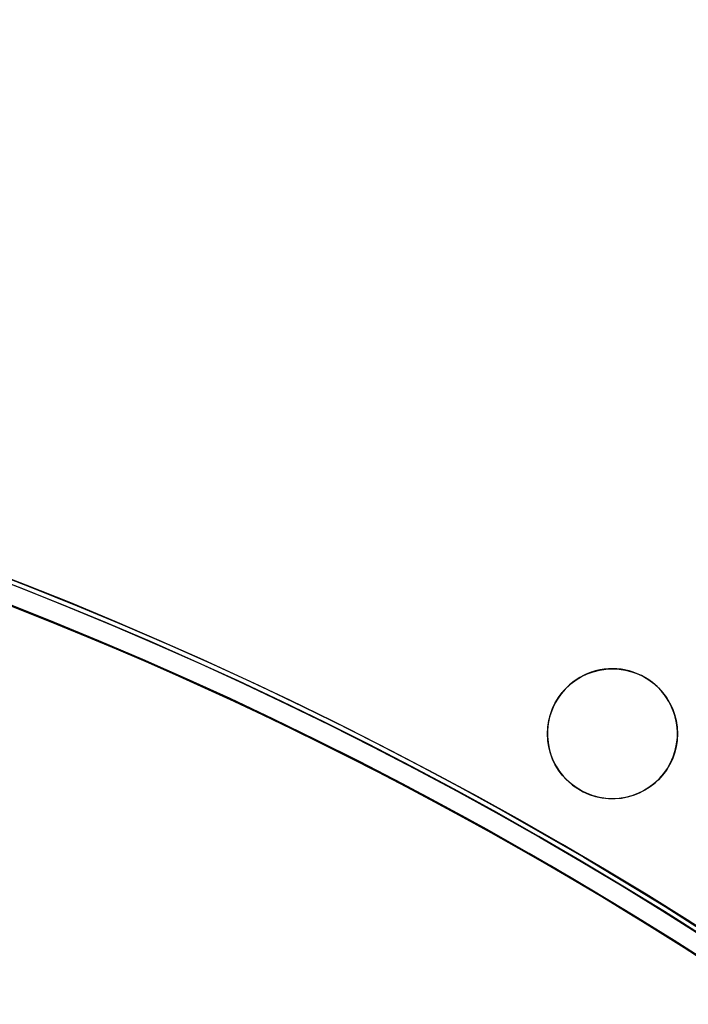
# Model space of a CAD drawing. Header units: millimetres. Extents: x -83 to 676, y -83 to 676.
# Tile 618 of 656: x 385 to 426, y 496 to 557. Entities that reach past the tile are written whole.
import ezdxf

# ---------------------------------------------------------------- set-up
doc = ezdxf.new("R2010")
doc.units = ezdxf.units.MM
doc.header["$MEASUREMENT"] = 0
doc.layers.add('IGES level 0', color=7, linetype='Continuous', true_color=0xff7878)

msp = doc.modelspace()

# ---------------------------------------------------------------- linework, layer by layer
at = {"layer": 'IGES level 0', "color": 254, "true_color": 0xcad1ee}
for p, q in [((422.5352761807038, 516.8700542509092), (422.5352761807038, 516.8700542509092, -1.19999999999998)), ((417.6362966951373, 514.0416271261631, -1.19999999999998), (417.6362966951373, 514.0416271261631)), ((417.6362966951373, 514.0416271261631), (417.6362966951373, 514.0416271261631, -1.19999999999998)), ((425.3637033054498, 511.9710747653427), (425.3637033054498, 511.9710747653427, -1.19999999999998)), ((425.3637033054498, 511.9710747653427, -1.19999999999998), (425.3637033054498, 511.9710747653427)), ((420.4647238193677, 509.1426476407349), (420.4647238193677, 509.1426476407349, -1.19999999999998))]:
    msp.add_line(p, q, dxfattribs=at)
at = {"layer": 'IGES level 0', "color": 153, "true_color": 0x5393cf}
for centre, radius in [((296.5, 296.5), 296.5), ((296.5, 296.5, -1.19999999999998), 296.5000000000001), ((296.4999999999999, 296.4999999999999), 241), ((296.5, 296.4999999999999, -1.19999999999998), 241.0000000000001), ((421.4999999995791, 513.0063509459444), 3.999999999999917), ((421.5000000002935, 513.0063509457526, -1.19999999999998), 3.999999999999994)]:
    msp.add_circle(centre, radius, dxfattribs=at)
at = {"layer": 'IGES level 0'}
for centre, radius in [((296.5, 296.5, 47), 296.5000000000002), ((296.5, 296.5), 296.5000000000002), ((296.5, 296.5, 47), 295.3000000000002), ((296.5, 296.5000000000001), 295.3000000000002)]:
    msp.add_circle(centre, radius, dxfattribs=at)
at = {"layer": 'IGES level 0', "color": 124, "true_color": 0x1aa180}
for centre, radius in [((296.5, 296.5, 47.0000000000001), 294.9999999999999), ((296.5, 296.5000000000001, 45.8000000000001), 294.9999999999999), ((296.5, 296.5, 47.0000000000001), 242.4999999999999), ((296.5, 296.5, 45.8000000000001), 242.4999999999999)]:
    msp.add_circle(centre, radius, dxfattribs=at)
at = {"layer": 'IGES level 0', "color": 31, "true_color": 0xffba87}
for centre, radius in [((296.5, 296.5000000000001), 242.2000000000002), ((296.5, 296.5000000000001, 47), 242.2000000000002), ((296.5, 296.5), 241.0000000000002), ((296.4999999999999, 296.4999999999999, 47), 241.0000000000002)]:
    msp.add_circle(centre, radius, dxfattribs=at)
at = {"layer": 'IGES level 0'}
for centre, radius, start, end in [((296.5, 296.5), 296.5000000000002, 45, 225), ((296.5, 296.5000000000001, 47), 296.5000000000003, 45.0000000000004, 225), ((296.5, 296.5, 23.5), 296.5000000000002, 45, 225), ((296.5, 296.5, 47), 295.3000000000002, 45.00000000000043, 225), ((296.5000000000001, 296.5), 295.3000000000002, 45.00000000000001, 225), ((296.5, 296.5, 23.5), 295.3000000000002, 45, 225), ((296.5, 296.5), 296.5000000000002, 225, 45), ((296.5, 296.5, 47), 296.5000000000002, 224.9999999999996, 45), ((296.5, 296.5, 23.5), 296.5000000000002, 225, 45), ((296.5, 296.5000000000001, 47), 295.3000000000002, 224.9999999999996, 44.99999999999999), ((296.5, 296.5000000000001), 295.3000000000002, 225, 44.99999999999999), ((296.5, 296.5, 23.5), 295.3000000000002, 225, 45.00000000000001)]:
    msp.add_arc(centre, radius, start, end, dxfattribs=at)
at = {"layer": 'IGES level 0', "color": 153, "true_color": 0x5393cf}
for centre, radius, start, end in [((296.4999999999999, 296.4999999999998, -1.19999999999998), 296.5000000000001, 344.9999999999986, 164.9999999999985), ((296.5, 296.5000000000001), 296.5, 344.9999999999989, 164.9999999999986), ((296.5000000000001, 296.5, -0.59999999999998), 296.5000000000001, 344.9999999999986, 164.9999999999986), ((296.4999999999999, 296.4999999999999, -1.19999999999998), 241.0000000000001, 344.9999999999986, 164.9999999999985), ((296.5, 296.4999999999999), 241.0000000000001, 344.999999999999, 164.9999999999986), ((296.5, 296.5, -0.59999999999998), 241.0000000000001, 344.9999999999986, 164.9999999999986)]:
    msp.add_arc(centre, radius, start, end, dxfattribs=at)
at = {"layer": 'IGES level 0', "color": 124, "true_color": 0x1aa180}
for centre, radius, start, end in [((296.5, 296.5, 45.8000000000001), 294.9999999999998, 344.9999999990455, 164.9999999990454), ((296.5000000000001, 296.4999999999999, 47.0000000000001), 295, 344.9999999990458, 164.9999999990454), ((296.5000000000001, 296.5, 46.4000000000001), 294.9999999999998, 344.9999999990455, 164.9999999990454), ((296.4999999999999, 296.4999999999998, 45.8000000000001), 242.4999999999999, 344.9999999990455, 164.9999999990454), ((296.5, 296.5000000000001, 47.00000000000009), 242.4999999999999, 344.9999999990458, 164.9999999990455), ((296.4999999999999, 296.5, 46.4000000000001), 242.4999999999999, 344.9999999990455, 164.9999999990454)]:
    msp.add_arc(centre, radius, start, end, dxfattribs=at)
at = {"layer": 'IGES level 0', "color": 31, "true_color": 0xffba87}
for centre, radius, start in [((296.5000000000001, 296.5000000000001), 242.2000000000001, 315), ((296.5000000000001, 296.5, 47), 242.2000000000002, 315.0000000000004), ((296.5, 296.5, 23.5), 242.2000000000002, 315), ((296.5000000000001, 296.5, 47), 241.0000000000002, 315.0000000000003), ((296.5000000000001, 296.5000000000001), 241.0000000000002, 314.9999999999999), ((296.5, 296.5, 23.5), 241.0000000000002, 315)]:
    msp.add_arc(centre, radius, start, 135, dxfattribs=at)
at = {"layer": 'IGES level 0', "color": 254, "true_color": 0xcad1ee}
for centre, radius, start, end in [((421.499999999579, 513.0063509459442), 3.999999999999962, 345.0000000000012, 164.9999999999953), ((421.5000000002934, 513.0063509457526, -1.19999999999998), 4.000000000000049, 345.0000000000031, 164.9999999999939), ((421.5000000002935, 513.006350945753, -0.5999999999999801), 4.000000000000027, 344.999999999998, 164.9999999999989), ((421.5000000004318, 513.0063509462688), 3.999999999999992, 164.9999999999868, 344.999999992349), ((421.5000000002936, 513.006350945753, -1.19999999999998), 4.000000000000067, 164.999999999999, 344.9999999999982), ((421.5000000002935, 513.006350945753, -0.5999999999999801), 3.999999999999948, 164.9999999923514, 344.9999999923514)]:
    msp.add_arc(centre, radius, start, end, dxfattribs=at)
at = {"layer": 'IGES level 0', "color": 5, "true_color": 0x1212ff, "extrusion": (0.2745804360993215, 0.9615641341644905, 0)}
for centre, start, end in [((-203.6906664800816, -88.49999999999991, 565.2168650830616), 180, 0), ((-203.6906664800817, 61.50000000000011, 565.2168650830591), 0, 180)]:
    msp.add_arc(centre, 75.00000000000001, start, end, dxfattribs=at)
at = {"layer": 'IGES level 0', "color": 5, "true_color": 0x1212ff, "extrusion": (0.2745804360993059, 0.961564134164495, -6.548361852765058e-15)}
msp.add_arc((-203.6906664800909, -88.4999999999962, 565.5168650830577), 75.00000000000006, 179.9999999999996, 1.085629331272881e-14, dxfattribs=at)
at = {"layer": 'IGES level 0', "color": 5, "true_color": 0x1212ff, "extrusion": (0.2745804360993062, 0.961564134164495, 6.710049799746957e-15)}
msp.add_arc((-203.6906664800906, 61.49999999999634, 565.5168650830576), 74.99999999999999, 3.528295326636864e-13, 180, dxfattribs=at)
at = {"layer": 'IGES level 0', "color": 5, "true_color": 0x1212ff, "extrusion": (0.2745804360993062, 0.9615641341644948, 4.44641854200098e-16)}
msp.add_arc((-203.6906664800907, 61.4999999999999, 565.5168650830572), 75.00000000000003, 359.9999999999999, 180, dxfattribs=at)
at = {"layer": 'IGES level 0', "color": 5, "true_color": 0x1212ff, "extrusion": (0.2745804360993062, 0.961564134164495, -4.850638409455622e-16)}
msp.add_arc((-203.6906664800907, -88.49999999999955, 565.516865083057), 74.99999999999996, 180, 359.9999999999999, dxfattribs=at)
at = {"layer": 'IGES level 0', "color": 5, "true_color": 0x1212ff, "extrusion": (0.2745804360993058, 0.961564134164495, 7.275957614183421e-16)}
msp.add_arc((-203.6906664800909, 61.4999999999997, 564.916865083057), 75.00000000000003, 0, 180, dxfattribs=at)
msp.add_arc((-203.6906664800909, 61.4999999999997, 564.916865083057), 75.00000000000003, 0, 180, dxfattribs=at)
at = {"layer": 'IGES level 0', "color": 5, "true_color": 0x1212ff, "extrusion": (0.2745804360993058, 0.961564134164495, -7.275957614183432e-16)}
msp.add_arc((-203.6906664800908, -88.49999999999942, 564.9168650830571), 75.00000000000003, 180, 359.9999999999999, dxfattribs=at)
msp.add_arc((-203.6906664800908, -88.49999999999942, 564.9168650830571), 75.00000000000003, 180, 359.9999999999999, dxfattribs=at)

doc.saveas('drawing.dxf')
